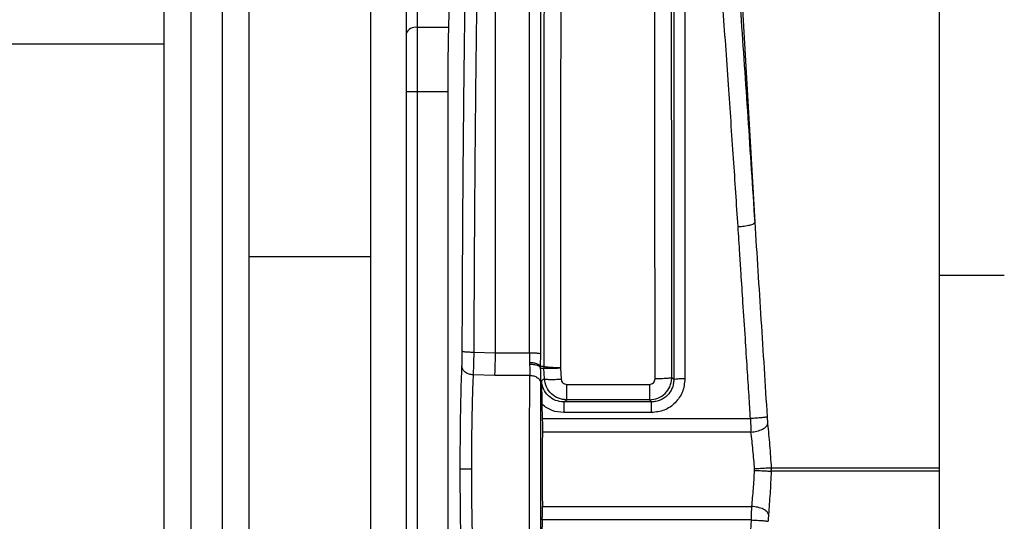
# Model space of a CAD drawing. Header units: inches. Extents: x 144.9 to 238.4, y 214.8 to 247.7.
# Tile 367 of 411: x 201.763 to 201.98, y 244.663 to 244.773. Entities that reach past the tile are written whole.
import ezdxf

# ---------------------------------------------------------------- set-up
doc = ezdxf.new("R2010")
doc.units = ezdxf.units.IN
doc.header["$LTSCALE"] = 0.25
doc.header["$MEASUREMENT"] = 0
doc.layers.add('ANNOTATIONS', color=1, linetype='Continuous')
doc.layers.add('MOTOR LH', color=7, linetype='Continuous')
doc.styles.add('ARIAL', font='arial.ttf', dxfattribs={"height": 0.09375})
doc.dimstyles.new('STANDARD$0', dxfattribs={"dimtxt": 0.09375, "dimasz": 0.09375, "dimexe": 0.03125, "dimexo": 0.046875, "dimgap": 0.09, "dimtad": 0, "dimtih": 1, "dimtoh": 1, "dimdec": 4, "dimzin": 0, "dimdsep": 46, "dimtxsty": 'ARIAL', "dimcen": 0.09, "dimadec": 0, "dimazin": 0, "dimtfac": 1, "dimtdec": 4, "dimtofl": 0, "dimtmove": 0, "dimatfit": 1, "dimfxl": 1, "dimtolj": 1, "dimtzin": 0, "dimarcsym": 0})

# ---------------------------------------------------------------- blocks, each defined once
blk = doc.blocks.new('*D20')
at = {"layer": 'ANNOTATIONS', "color": 0, "lineweight": -2, "transparency": 16777216}
for p, q in [((201.5477568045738, 244.7210665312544), (201.5477568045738, 245.6873671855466)), ((202.6883818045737, 243.5376739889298), (202.6883818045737, 245.6873671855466)), ((201.6415068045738, 245.6561171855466), (201.832959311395, 245.6561171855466)), ((202.5946318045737, 245.6561171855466), (202.4031792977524, 245.6561171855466))]:
    blk.add_line(p, q, dxfattribs=at)
at = {"layer": 'ANNOTATIONS', "color": 0, "transparency": 16777216}
for points in [[(201.6415068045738, 245.6717421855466), (201.6415068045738, 245.6404921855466), (201.5477568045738, 245.6561171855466)], [(202.5946318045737, 245.6717421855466), (202.5946318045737, 245.6404921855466), (202.6883818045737, 245.6561171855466)]]:
    blk.add_solid(points, dxfattribs=at)
at = {"layer": 'defpoints', "color": 0, "transparency": 16777216}
for p in [(201.5477568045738, 245.6561171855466), (201.5477568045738, 244.6741915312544), (202.6883818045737, 243.4907989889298)]:
    blk.add_point(p, dxfattribs=at)
at = {"layer": 'ANNOTATIONS', "color": 0, "transparency": 16777216, "insert": (202.1180693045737, 245.6561171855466), "char_height": 0.09375, "attachment_point": 5, "style": 'ARIAL'}
blk.add_mtext('\\A1;18 5/8"', dxfattribs=at)
blk = doc.blocks.new('*D22')
at = {"layer": 'ANNOTATIONS', "color": 0, "lineweight": -2, "transparency": 16777216}
for p, q in [((201.2594214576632, 244.7850832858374), (201.2594214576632, 246.0537298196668)), ((202.6883818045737, 243.5376739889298), (202.6883818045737, 246.0537298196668)), ((201.3531714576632, 246.0224798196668), (201.7695598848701, 246.0224798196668)), ((202.5946318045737, 246.0224798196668), (202.1782433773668, 246.0224798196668))]:
    blk.add_line(p, q, dxfattribs=at)
at = {"layer": 'ANNOTATIONS', "color": 0, "transparency": 16777216}
for points in [[(201.3531714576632, 246.0381048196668), (201.3531714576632, 246.0068548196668), (201.2594214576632, 246.0224798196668)], [(202.5946318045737, 246.0381048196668), (202.5946318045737, 246.0068548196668), (202.6883818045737, 246.0224798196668)]]:
    blk.add_solid(points, dxfattribs=at)
at = {"layer": 'defpoints', "color": 0, "transparency": 16777216}
for p in [(202.6883818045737, 246.0224798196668), (201.2594214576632, 244.7382082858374), (202.6883818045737, 243.4907989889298)]:
    blk.add_point(p, dxfattribs=at)
at = {"layer": 'ANNOTATIONS', "color": 0, "transparency": 16777216, "insert": (201.9739016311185, 246.0224798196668), "char_height": 0.09375, "attachment_point": 5, "style": 'ARIAL'}
blk.add_mtext('\\A1;24""', dxfattribs=at)

msp = doc.modelspace()

# ---------------------------------------------------------------- linework, layer by layer
at = {"layer": 'MOTOR LH'}
for p, q in [((201.8506295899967, 244.5807696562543), (201.8506295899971, 244.9719277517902)), ((201.8481689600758, 244.9694671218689), (201.8481689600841, 244.4992384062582)), ((201.8403564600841, 244.3826446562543), (201.8403564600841, 244.9657384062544)), ((201.9656399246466, 244.8608643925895), (201.9656399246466, 244.6232696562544)), ((201.7948274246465, 244.4088946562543), (201.7948274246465, 244.8118377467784)), ((201.8007649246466, 244.4078894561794), (201.8007649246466, 244.8118377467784)), ((201.8076399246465, 244.548444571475), (201.8076399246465, 244.8118377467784)), ((201.8135774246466, 244.4088946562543), (201.8135774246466, 244.8118377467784)), ((201.9210408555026, 244.7973057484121), (201.9249958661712, 244.7286878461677)), ((201.8678539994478, 244.6998774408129), (201.8678539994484, 244.7964234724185)), ((201.8579337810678, 244.7901703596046), (201.8574794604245, 244.7715900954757)), ((201.8574794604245, 244.7715900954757), (201.8506295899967, 244.7715900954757)), ((201.7948274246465, 244.7679415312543), (201.7532649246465, 244.7679415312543)), ((201.8481689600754, 244.7574765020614), (201.8573240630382, 244.7574765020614)), ((201.8573240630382, 244.7574765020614), (201.8573240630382, 244.5909065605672)), ((201.8403564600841, 244.7210040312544), (201.8135774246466, 244.7210040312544)), ((201.9656399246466, 244.7170196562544), (201.9800149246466, 244.7170196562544)), ((201.8630554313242, 244.7000298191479), (201.8678539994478, 244.6998774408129)), ((201.8678539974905, 244.6998774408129), (201.875361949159, 244.6998774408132)), ((201.875361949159, 244.6998774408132), (201.8753382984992, 244.6977488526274)), ((201.8777955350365, 244.6968290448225), (201.8778191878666, 244.6996684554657)), ((201.8753382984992, 244.6977488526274), (201.8753472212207, 244.6973516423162)), ((201.878483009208, 244.6968565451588), (201.8777955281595, 244.6968290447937)), ((201.8777973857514, 244.6964758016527), (201.8777955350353, 244.6968290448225)), ((201.8784830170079, 244.6968565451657), (201.87849668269, 244.6965050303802)), ((201.8677251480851, 244.6948930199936), (201.8629081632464, 244.6950130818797)), ((201.8754182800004, 244.6948930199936), (201.8677251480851, 244.6948930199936)), ((201.8777973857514, 244.6964758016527), (201.8784966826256, 244.6965050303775)), ((201.8786423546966, 244.6941268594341), (201.8784966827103, 244.6965050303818)), ((201.8821690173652, 244.69656399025), (201.8821719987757, 244.6964772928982)), ((201.8821719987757, 244.6964772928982), (201.8823223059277, 244.6940625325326)), ((201.8786423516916, 244.694126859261), (201.8779991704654, 244.6936945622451)), ((201.8835458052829, 244.6929162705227), (201.9017874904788, 244.6929162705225)), ((201.9071409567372, 244.6939553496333), (201.9067026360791, 244.6943944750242)), ((201.8780818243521, 244.688486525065), (201.8781617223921, 244.6853710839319)), ((201.8828931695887, 244.6890343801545), (201.883545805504, 244.6894852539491)), ((201.9022372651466, 244.6890343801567), (201.8828931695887, 244.6890343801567)), ((201.9017874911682, 244.6894852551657), (201.883545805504, 244.6894852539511)), ((201.9022372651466, 244.6890343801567), (201.9017874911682, 244.6894852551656)), ((201.9022372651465, 244.6866824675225), (201.8828931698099, 244.6866824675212)), ((201.8781617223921, 244.6853710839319), (201.9240543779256, 244.6853710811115)), ((201.9241721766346, 244.6823825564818), (201.8781818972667, 244.68238255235)), ((201.924965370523, 244.6739457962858), (201.9249625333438, 244.6742503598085)), ((201.9286251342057, 244.6744753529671), (201.9286374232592, 244.6740488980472)), ((201.9286251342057, 244.6744753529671), (201.9656399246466, 244.6744753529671)), ((201.928630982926, 244.673744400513), (201.9286374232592, 244.6740488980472)), ((201.9656399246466, 244.6737444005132), (201.928630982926, 244.6737444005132)), ((201.8781818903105, 244.6660005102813), (201.9243468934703, 244.6660005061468)), ((201.8781617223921, 244.6630119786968), (201.8780817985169, 244.6598965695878)), ((201.9242538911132, 244.663011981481), (201.8781617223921, 244.6630119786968))]:
    msp.add_line(p, q, dxfattribs=at)
msp.add_arc((201.8502168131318, 244.7694590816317), 0.002170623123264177, 79.03757786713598, 160.6375550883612, dxfattribs=at)
for points, knots in [([(201.8605104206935, 244.7002516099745), (201.8605443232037, 244.7086368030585), (201.8606121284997, 244.7254072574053), (201.8608117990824, 244.7501012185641), (201.861075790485, 244.7742950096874), (201.8613135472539, 244.789743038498), (201.8614324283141, 244.797467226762)], [0, 0, 0, 0, 0.2499922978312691, 0.4999866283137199, 0.7499876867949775, 1, 1, 1, 1]), ([(201.8639774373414, 244.7964181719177), (201.8638572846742, 244.7886677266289), (201.8636179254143, 244.7732278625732), (201.8633543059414, 244.749134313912), (201.8631561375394, 244.7247414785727), (201.863088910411, 244.7082450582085), (201.8630554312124, 244.7000298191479)], [0, 0, 0, 0, 0.2529833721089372, 0.5039747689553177, 0.7529787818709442, 1, 1, 1, 1]), ([(201.875361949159, 244.6998774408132), (201.8753623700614, 244.7086479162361), (201.8753631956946, 244.7258518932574), (201.875365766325, 244.750660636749), (201.875369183, 244.7739838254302), (201.8753724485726, 244.7885933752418), (201.8753740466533, 244.7957428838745)], [0, 0, 0, 0, 0.2652900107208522, 0.5203872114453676, 0.76529079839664, 1, 1, 1, 1]), ([(201.8778191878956, 244.6996684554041), (201.8778195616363, 244.7078667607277), (201.8778203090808, 244.7242625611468), (201.8778227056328, 244.7484102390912), (201.8778258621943, 244.7720792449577), (201.8778290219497, 244.7871998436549), (201.8778306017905, 244.7947599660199)], [0, 0, 0, 0, 0.2499812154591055, 0.4999377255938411, 0.7499747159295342, 1, 1, 1, 1]), ([(201.9213184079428, 244.7276861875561), (201.92098750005, 244.7326972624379), (201.9202924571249, 244.7432225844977), (201.9191747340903, 244.7594840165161), (201.9179407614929, 244.7769438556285), (201.9170711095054, 244.7886615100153), (201.9166188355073, 244.7947554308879)], [0, 0, 0, 0, 0.2172758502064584, 0.4563688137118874, 0.7172774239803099, 1, 1, 1, 1]), ([(201.9203013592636, 244.7965212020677), (201.9208344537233, 244.7892300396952), (201.9219007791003, 244.7746458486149), (201.9234744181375, 244.7518988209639), (201.9244923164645, 244.7363551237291), (201.9250011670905, 244.7285847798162)], [0, 0, 0, 0, 0.3333194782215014, 0.6667242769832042, 1, 1, 1, 1]), ([(201.8785662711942, 244.7942782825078), (201.8785545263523, 244.7865755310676), (201.8785310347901, 244.7711687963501), (201.8785077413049, 244.7469258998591), (201.8784907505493, 244.7221360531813), (201.8784855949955, 244.7052835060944), (201.8784830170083, 244.6968565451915)], [0, 0, 0, 0, 0.2500151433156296, 0.5000702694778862, 0.7500147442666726, 1, 1, 1, 1]), ([(201.8822511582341, 244.7927360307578), (201.8822401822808, 244.785587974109), (201.8822177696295, 244.7709918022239), (201.88219447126, 244.7475869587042), (201.8821771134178, 244.7226683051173), (201.8821717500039, 244.7053749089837), (201.8821690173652, 244.69656399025)], [0, 0, 0, 0, 0.2351916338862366, 0.4802560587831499, 0.7351924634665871, 0.9999999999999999, 0.9999999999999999, 0.9999999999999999, 0.9999999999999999]), ([(201.9030139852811, 244.6941292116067), (201.9030122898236, 244.70316285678), (201.9030089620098, 244.7208939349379), (201.9029974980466, 244.7464550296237), (201.9029818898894, 244.7704604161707), (201.902966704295, 244.7854183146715), (201.9029592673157, 244.792743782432)], [0, 0, 0, 0, 0.2647828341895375, 0.5197110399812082, 0.7647837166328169, 1, 1, 1, 1]), ([(201.9067026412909, 244.6943944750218), (201.9067010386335, 244.7030445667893), (201.9066978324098, 244.7203496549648), (201.9066866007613, 244.7457893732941), (201.9066711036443, 244.770652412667), (201.9066552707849, 244.7864255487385), (201.9066473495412, 244.7943169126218)], [0, 0, 0, 0, 0.2501965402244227, 0.5005349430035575, 0.7501156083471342, 1, 1, 1, 1]), ([(201.9071330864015, 244.7937599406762), (201.9071342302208, 244.7858299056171), (201.9071365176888, 244.7699710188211), (201.9071386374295, 244.7451175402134), (201.9071403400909, 244.7197573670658), (201.9071407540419, 244.7025556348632), (201.9071409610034, 244.6939553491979)], [0, 0, 0, 0, 0.2499860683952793, 0.4999348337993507, 0.7499842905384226, 1, 1, 1, 1]), ([(201.8574794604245, 244.7715900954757), (201.8574345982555, 244.7694092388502), (201.8573448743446, 244.7650475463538), (201.8573310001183, 244.7600001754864), (201.8573240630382, 244.7574765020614)], [0, 0, 0, 0, 0.500002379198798, 0.9999999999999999, 0.9999999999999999, 0.9999999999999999, 0.9999999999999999]), ([(201.9213184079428, 244.7276861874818), (201.9217756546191, 244.7277232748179), (201.9224786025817, 244.7277802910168), (201.9233248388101, 244.727916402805), (201.9239115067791, 244.7280384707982), (201.9243847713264, 244.7281751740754), (201.9248533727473, 244.7283600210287), (201.9249429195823, 244.7284961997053), (201.9250011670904, 244.7285847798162)], [0, 0, 0, 0, 0.2397954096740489, 0.3686493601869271, 0.5000005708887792, 0.6313516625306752, 0.7602054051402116, 1, 1, 1, 1]), ([(201.9240543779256, 244.6853710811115), (201.923948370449, 244.6870693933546), (201.9237196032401, 244.6907344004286), (201.9233423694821, 244.6966264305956), (201.9228988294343, 244.7034675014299), (201.922436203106, 244.7105026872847), (201.9220258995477, 244.71674491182), (201.9216610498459, 244.722316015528), (201.9214439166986, 244.7257191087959), (201.9213184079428, 244.7276861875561)], [0, 0, 0, 0, 0.1196241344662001, 0.2581523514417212, 0.4155845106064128, 0.602969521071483, 0.7565153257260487, 0.8592593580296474, 1, 1, 1, 1]), ([(201.9249958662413, 244.7286878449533), (201.9254568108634, 244.7215220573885), (201.926372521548, 244.707286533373), (201.9272779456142, 244.6928819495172), (201.9277276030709, 244.6857282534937)], [0, 0, 0, 0, 0.503373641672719, 1, 1, 1, 1]), ([(201.9250011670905, 244.7285847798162), (201.9250011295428, 244.7285863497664), (201.9250010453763, 244.7285898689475), (201.9250005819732, 244.7286010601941), (201.9249989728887, 244.7286336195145), (201.9249972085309, 244.7286644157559), (201.9249958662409, 244.7286878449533)], [0, 0, 0, 0, 0.0612469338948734, 0.1372903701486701, 0.3436668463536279, 1, 1, 1, 1]), ([(201.8604490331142, 244.6969059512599), (201.860465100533, 244.6973762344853), (201.8604972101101, 244.698316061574), (201.8605060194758, 244.69960676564), (201.8605104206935, 244.7002516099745)], [0, 0, 0, 0, 0.5003933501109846, 1, 1, 1, 1]), ([(201.8605104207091, 244.7002516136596), (201.8605538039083, 244.7002236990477), (201.8606205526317, 244.7001807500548), (201.8609487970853, 244.7001292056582), (201.8612783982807, 244.7000935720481), (201.8616845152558, 244.7000650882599), (201.8622667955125, 244.7000372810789), (201.86274477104, 244.70003275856), (201.8630554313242, 244.7000298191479)], [0, 0, 0, 0, 0.2394702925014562, 0.3684453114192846, 0.4999969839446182, 0.6315493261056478, 0.7605254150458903, 1, 1, 1, 1]), ([(201.8630554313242, 244.7000298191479), (201.8630478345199, 244.6995471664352), (201.8630326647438, 244.6985833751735), (201.8629979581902, 244.6972344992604), (201.8629568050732, 244.6960016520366), (201.8629243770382, 244.6953425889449), (201.8629081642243, 244.6950130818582)], [0, 0, 0, 0, 0.2509893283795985, 0.5011912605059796, 0.750614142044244, 1, 1, 1, 1]), ([(201.8677251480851, 244.6948930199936), (201.8677394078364, 244.6952972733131), (201.8677662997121, 244.6960596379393), (201.8678111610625, 244.6977368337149), (201.8678376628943, 244.6990611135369), (201.8678539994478, 244.6998774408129)], [0, 0, 0, 0, 0.3021589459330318, 0.5698290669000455, 1, 1, 1, 1]), ([(201.8753619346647, 244.6998774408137), (201.8756618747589, 244.6998745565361), (201.8762847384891, 244.6998685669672), (201.8770955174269, 244.6998206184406), (201.8776721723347, 244.6997505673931), (201.8777714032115, 244.699695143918), (201.8778191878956, 244.6996684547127)], [0, 0, 0, 0, 0.2407749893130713, 0.4999998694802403, 0.75922465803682, 1, 1, 1, 1]), ([(201.8600767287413, 244.6741915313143), (201.8600814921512, 244.6763522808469), (201.860091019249, 244.6806739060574), (201.8601678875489, 244.6868259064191), (201.860284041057, 244.6924498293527), (201.8603940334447, 244.6954205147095), (201.8604490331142, 244.6969059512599)], [0, 0, 0, 0, 0.2499683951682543, 0.4999513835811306, 0.7499598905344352, 1, 1, 1, 1]), ([(201.8629081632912, 244.6950130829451), (201.8626026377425, 244.6950427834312), (201.8621329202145, 244.6950884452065), (201.8615675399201, 244.6953291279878), (201.861175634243, 244.6955723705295), (201.8608596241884, 244.6958740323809), (201.8605469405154, 244.6963092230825), (201.8604876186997, 244.6966707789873), (201.8604490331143, 244.6969059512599)], [0, 0, 0, 0, 0.2397797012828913, 0.3686393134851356, 0.5000000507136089, 0.631360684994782, 0.7602203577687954, 0.9999999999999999, 0.9999999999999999, 0.9999999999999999, 0.9999999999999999]), ([(201.8753382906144, 244.697748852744), (201.8756386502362, 244.6977322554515), (201.8762624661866, 244.6976977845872), (201.8770741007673, 244.6974830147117), (201.8776504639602, 244.6971782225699), (201.8777483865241, 244.6969425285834), (201.8777955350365, 244.6968290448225)], [0, 0, 0, 0, 0.240743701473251, 0.4999998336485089, 0.7592560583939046, 1, 1, 1, 1]), ([(201.8753472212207, 244.6973516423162), (201.8753718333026, 244.6969124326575), (201.8754234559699, 244.6959912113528), (201.8754200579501, 244.6952702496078), (201.8754182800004, 244.6948930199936)], [0, 0, 0, 0, 0.4767688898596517, 1, 1, 1, 1]), ([(201.8753472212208, 244.6973516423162), (201.8756418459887, 244.6973504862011), (201.8762528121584, 244.6973480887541), (201.8770521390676, 244.6971583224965), (201.8776301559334, 244.6968557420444), (201.8777429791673, 244.6965994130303), (201.8777973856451, 244.696475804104)], [0, 0, 0, 0, 0.2411138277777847, 0.5000000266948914, 0.7588862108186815, 1, 1, 1, 1]), ([(201.8821690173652, 244.696563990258), (201.8817190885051, 244.6965681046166), (201.8807847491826, 244.6965766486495), (201.8795685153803, 244.6966438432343), (201.8787034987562, 244.6967418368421), (201.8785546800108, 244.6968192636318), (201.8784830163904, 244.6968565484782)], [0, 0, 0, 0, 0.2407727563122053, 0.4999978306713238, 0.7592241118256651, 1, 1, 1, 1]), ([(201.8629081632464, 244.6950130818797), (201.8628508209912, 244.6935752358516), (201.862738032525, 244.6907470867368), (201.8626238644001, 244.6854569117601), (201.8625498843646, 244.6798921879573), (201.862540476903, 244.6760688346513), (201.8625358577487, 244.6741915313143)], [0, 0, 0, 0, 0.2630367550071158, 0.5173760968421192, 0.7630270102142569, 1, 1, 1, 1]), ([(201.8754182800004, 244.653490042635), (201.8754093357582, 244.6545867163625), (201.8753901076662, 244.6569443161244), (201.8753738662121, 244.661608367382), (201.8753633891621, 244.667458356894), (201.875360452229, 244.674199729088), (201.8753634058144, 244.6809385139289), (201.8753738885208, 244.6867822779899), (201.8753901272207, 244.6914416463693), (201.8754093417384, 244.6937972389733), (201.8754182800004, 244.6948930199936)], [0, 0, 0, 0, 0.1021307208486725, 0.2195578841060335, 0.3522608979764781, 0.5002163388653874, 0.6480338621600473, 0.7806187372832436, 0.897947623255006, 1, 1, 1, 1]), ([(201.8754182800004, 244.6948930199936), (201.8757144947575, 244.6948677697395), (201.8763289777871, 244.6948153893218), (201.8771318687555, 244.6944132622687), (201.8777100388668, 244.693827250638), (201.8778195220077, 244.6933616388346), (201.8778722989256, 244.6931371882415)], [0, 0, 0, 0, 0.2410276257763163, 0.5000000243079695, 0.7589724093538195, 1, 1, 1, 1]), ([(201.8778722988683, 244.6931371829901), (201.8778741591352, 244.6935554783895), (201.8778784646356, 244.6945236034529), (201.8778267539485, 244.695768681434), (201.87779738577, 244.6964758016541)], [0, 0, 0, 0, 0.4320675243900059, 1, 1, 1, 1]), ([(201.8821719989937, 244.6964772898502), (201.8817248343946, 244.6964494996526), (201.8807965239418, 244.6963918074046), (201.8795868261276, 244.6963720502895), (201.8787233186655, 244.6964074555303), (201.8785703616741, 244.6964733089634), (201.8784966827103, 244.6965050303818)], [0, 0, 0, 0, 0.2408486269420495, 0.4999999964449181, 0.7591513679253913, 0.9999999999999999, 0.9999999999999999, 0.9999999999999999, 0.9999999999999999]), ([(201.8778722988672, 244.6552458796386), (201.8778623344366, 244.6564990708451), (201.8778424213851, 244.6590034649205), (201.8778284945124, 244.6636968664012), (201.8778203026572, 244.6688147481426), (201.8778179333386, 244.6741977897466), (201.8778203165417, 244.6795813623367), (201.8778285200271, 244.6846984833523), (201.8778424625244, 244.6893875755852), (201.8778623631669, 244.6918885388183), (201.8778722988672, 244.69313718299)], [0, 0, 0, 0, 0.1253113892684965, 0.2504239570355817, 0.3750392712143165, 0.5002163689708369, 0.6251716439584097, 0.7498611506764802, 0.8751143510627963, 1, 1, 1, 1]), ([(201.8779991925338, 244.6936945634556), (201.8780077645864, 244.6927743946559), (201.8780196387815, 244.6914997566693), (201.8780492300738, 244.689648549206), (201.8780718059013, 244.6888436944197), (201.8780818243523, 244.688486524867)], [0, 0, 0, 0, 0.59082192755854, 0.818419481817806, 1, 1, 1, 1]), ([(201.8828931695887, 244.689034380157), (201.8822695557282, 244.6891027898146), (201.8810232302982, 244.6892395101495), (201.8794329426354, 244.6903073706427), (201.8782930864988, 244.6918441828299), (201.8780972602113, 244.6930771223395), (201.8779991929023, 244.6936945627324)], [0, 0, 0, 0, 0.249972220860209, 0.4995827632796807, 0.7493974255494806, 1, 1, 1, 1]), ([(201.8786423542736, 244.694126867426), (201.8787153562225, 244.6940977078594), (201.8788669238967, 244.6940371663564), (201.8797311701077, 244.6939961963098), (201.8809434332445, 244.6940008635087), (201.8818740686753, 244.694042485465), (201.8823223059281, 244.6940625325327)], [0, 0, 0, 0, 0.240822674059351, 0.4999994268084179, 0.7591764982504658, 1, 1, 1, 1]), ([(201.883545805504, 244.6894852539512), (201.8829235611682, 244.689554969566), (201.8816806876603, 244.6896942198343), (201.8800957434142, 244.690758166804), (201.8789522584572, 244.6922824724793), (201.8787455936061, 244.6935124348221), (201.8786423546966, 244.6941268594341)], [0, 0, 0, 0, 0.2507347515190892, 0.5008186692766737, 0.7506352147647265, 1, 1, 1, 1]), ([(201.8823223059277, 244.6940625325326), (201.8823474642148, 244.6939129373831), (201.8823984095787, 244.6936100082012), (201.882680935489, 244.6932299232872), (201.8830802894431, 244.6929682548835), (201.8833911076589, 244.6929335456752), (201.8835458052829, 244.6929162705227)], [0, 0, 0, 0, 0.2450194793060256, 0.4961628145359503, 0.7492347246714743, 1, 1, 1, 1]), ([(201.9017874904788, 244.6929162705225), (201.901946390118, 244.6929345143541), (201.9022673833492, 244.6929713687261), (201.902677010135, 244.693250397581), (201.902957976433, 244.6936557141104), (201.9029955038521, 244.6939729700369), (201.9030139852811, 244.6941292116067)], [0, 0, 0, 0, 0.2485927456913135, 0.5021823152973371, 0.7548357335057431, 1, 1, 1, 1]), ([(201.9017874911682, 244.6894852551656), (201.9024294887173, 244.689559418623), (201.9037131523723, 244.6897077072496), (201.9053115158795, 244.6908158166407), (201.9062141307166, 244.6921253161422), (201.9066341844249, 244.6933505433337), (201.9066793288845, 244.6940389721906), (201.9067026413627, 244.6943944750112)], [0, 0, 0, 0, 0.2495419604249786, 0.498955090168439, 0.731365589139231, 0.861277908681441, 1, 1, 1, 1]), ([(201.9095972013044, 244.6941198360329), (201.9094884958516, 244.6931460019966), (201.909270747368, 244.6911953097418), (201.9075665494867, 244.6887344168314), (201.9051282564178, 244.6870162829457), (201.9032002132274, 244.6867936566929), (201.9022372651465, 244.6866824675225)], [0, 0, 0, 0, 0.2513327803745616, 0.5034460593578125, 0.75199950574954, 1, 1, 1, 1]), ([(201.9071409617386, 244.6939553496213), (201.9071213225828, 244.6936157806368), (201.9070827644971, 244.6929490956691), (201.9066845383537, 244.691719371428), (201.9057935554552, 244.6903808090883), (201.9044555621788, 244.6894868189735), (201.9032243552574, 244.6890918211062), (201.9025684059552, 244.6890536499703), (201.9022372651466, 244.6890343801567)], [0, 0, 0, 0, 0.1327719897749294, 0.260674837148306, 0.5010907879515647, 0.7452228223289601, 0.8713816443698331, 1, 1, 1, 1]), ([(201.906702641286, 244.6943944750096), (201.9066376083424, 244.6943608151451), (201.9065024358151, 244.6942908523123), (201.9056398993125, 244.6942017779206), (201.9044137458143, 244.694140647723), (201.9034686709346, 244.6941329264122), (201.9030139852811, 244.6941292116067)], [0, 0, 0, 0, 0.2405553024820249, 0.4999999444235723, 0.7594446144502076, 1, 1, 1, 1]), ([(201.9095972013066, 244.6941198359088), (201.9092942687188, 244.6941176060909), (201.9086646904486, 244.6941129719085), (201.9078483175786, 244.6940750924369), (201.9072742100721, 244.6940197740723), (201.9071842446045, 244.6939762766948), (201.9071409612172, 244.6939553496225)], [0, 0, 0, 0, 0.2406128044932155, 0.5000604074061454, 0.7594735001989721, 0.9999999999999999, 0.9999999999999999, 0.9999999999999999, 0.9999999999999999]), ([(201.8828931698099, 244.6866824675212), (201.8820075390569, 244.6867655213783), (201.8802398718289, 244.6869312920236), (201.8788001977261, 244.6879688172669), (201.8780818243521, 244.688486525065)], [0, 0, 0, 0, 0.5010166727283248, 1, 1, 1, 1]), ([(201.8781617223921, 244.6853710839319), (201.8781708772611, 244.6848557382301), (201.8781892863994, 244.6838194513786), (201.8781843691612, 244.6828632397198), (201.8781818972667, 244.68238255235)], [0, 0, 0, 0, 0.4973002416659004, 1, 1, 1, 1]), ([(201.9277276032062, 244.6857282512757), (201.9276472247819, 244.6857062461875), (201.9274805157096, 244.6856606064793), (201.9266144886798, 244.6855633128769), (201.9254145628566, 244.6854597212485), (201.9244968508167, 244.6853999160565), (201.9240543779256, 244.6853710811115)], [0, 0, 0, 0, 0.2410739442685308, 0.5000000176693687, 0.7589260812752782, 1, 1, 1, 1]), ([(201.9240543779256, 244.6853710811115), (201.9240708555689, 244.6848654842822), (201.9241046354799, 244.6838289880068), (201.9241492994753, 244.6828724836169), (201.9241721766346, 244.6823825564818)], [0, 0, 0, 0, 0.4877941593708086, 1, 1, 1, 1]), ([(201.9241721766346, 244.6823825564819), (201.9246212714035, 244.6824398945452), (201.92555404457, 244.6825589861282), (201.9267674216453, 244.683013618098), (201.9276285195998, 244.6836049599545), (201.9277740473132, 244.684029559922), (201.9278441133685, 244.684233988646)], [0, 0, 0, 0, 0.240730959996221, 0.4999999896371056, 0.7592690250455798, 1, 1, 1, 1]), ([(201.9277276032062, 244.6857282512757), (201.9277444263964, 244.685468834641), (201.92777796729, 244.6849516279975), (201.9278221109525, 244.6844726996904), (201.9278441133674, 244.6842339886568)], [0, 0, 0, 0, 0.5015725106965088, 1, 1, 1, 1]), ([(201.9278441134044, 244.6842339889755), (201.9279940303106, 244.6826680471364), (201.9282935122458, 244.6795398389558), (201.9285146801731, 244.6761621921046), (201.9286251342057, 244.6744753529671)], [0, 0, 0, 0, 0.5005874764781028, 1, 1, 1, 1]), ([(201.8781818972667, 244.68238255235), (201.8781717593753, 244.68107269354), (201.8781514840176, 244.6784530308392), (201.878143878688, 244.6741913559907), (201.8781514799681, 244.6699297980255), (201.8781717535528, 244.6673102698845), (201.8781818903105, 244.6660005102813)], [0, 0, 0, 0, 0.2500113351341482, 0.5000121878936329, 0.7500069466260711, 0.9999999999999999, 0.9999999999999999, 0.9999999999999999, 0.9999999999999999]), ([(201.9249625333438, 244.6742503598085), (201.9248513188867, 244.6756575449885), (201.9246281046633, 244.6784818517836), (201.9243245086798, 244.6810792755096), (201.9241721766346, 244.6823825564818)], [0, 0, 0, 0, 0.4982409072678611, 1, 1, 1, 1]), ([(201.8604490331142, 244.6514771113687), (201.8603940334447, 244.6529625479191), (201.860284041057, 244.6559332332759), (201.8601678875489, 244.6615571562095), (201.860091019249, 244.6677091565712), (201.8600814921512, 244.6720307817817), (201.8600767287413, 244.6741915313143)], [0, 0, 0, 0, 0.2500401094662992, 0.50004861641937, 0.7500316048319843, 1, 1, 1, 1]), ([(201.8625358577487, 244.6741915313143), (201.8621943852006, 244.6741915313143), (201.8614851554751, 244.6741915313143), (201.8606711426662, 244.6741915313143), (201.8601822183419, 244.6741915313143), (201.8601110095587, 244.6741915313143), (201.8600767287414, 244.6741915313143)], [0, 0, 0, 0, 0.2706974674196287, 0.5622316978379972, 0.7892527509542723, 1, 1, 1, 1]), ([(201.8625358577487, 244.6741915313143), (201.8625404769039, 244.6723142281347), (201.8625498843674, 244.6684908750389), (201.8626238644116, 244.6629261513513), (201.8627380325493, 244.6576359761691), (201.8628508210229, 244.6548078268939), (201.8629081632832, 244.6533699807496)], [0, 0, 0, 0, 0.2369729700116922, 0.4826238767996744, 0.7369632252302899, 1, 1, 1, 1]), ([(201.9243468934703, 244.6660005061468), (201.9244697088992, 244.6672657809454), (201.9247160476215, 244.6698036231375), (201.9248821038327, 244.6725624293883), (201.924965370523, 244.6739457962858)], [0, 0, 0, 0, 0.4985632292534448, 1, 1, 1, 1]), ([(201.9286251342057, 244.6744753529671), (201.928533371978, 244.6744686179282), (201.9283433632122, 244.6744546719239), (201.927474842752, 244.674400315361), (201.9262939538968, 244.6743287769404), (201.9253961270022, 244.6742758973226), (201.9249625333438, 244.6742503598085)], [0, 0, 0, 0, 0.241468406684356, 0.500000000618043, 0.7585315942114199, 1, 1, 1, 1]), ([(201.924965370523, 244.6739457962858), (201.9253993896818, 244.6739265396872), (201.9262981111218, 244.6738866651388), (201.9274801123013, 244.6738259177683), (201.9283493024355, 244.6737739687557), (201.9285392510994, 244.6737540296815), (201.928630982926, 244.673744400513)], [0, 0, 0, 0, 0.2414647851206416, 0.4999999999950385, 0.7585352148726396, 1, 1, 1, 1]), ([(201.928630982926, 244.673744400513), (201.9285484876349, 244.6720860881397), (201.9283843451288, 244.6687865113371), (201.928142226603, 244.6657302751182), (201.9280217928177, 244.6642100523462)], [0, 0, 0, 0, 0.5025833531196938, 1, 1, 1, 1]), ([(201.8781617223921, 244.6630119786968), (201.8781708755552, 244.6635272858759), (201.8781892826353, 244.6645635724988), (201.8781843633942, 244.6655197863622), (201.8781818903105, 244.6660005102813)], [0, 0, 0, 0, 0.4972631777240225, 1, 1, 1, 1]), ([(201.9242538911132, 244.663011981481), (201.9242662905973, 244.6635224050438), (201.9242914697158, 244.6645589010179), (201.9243282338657, 244.6655151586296), (201.9243468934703, 244.6660005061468)], [0, 0, 0, 0, 0.4924510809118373, 1, 1, 1, 1]), ([(201.9280217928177, 244.6642100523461), (201.9279488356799, 244.664412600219), (201.9277973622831, 244.6648331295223), (201.9269342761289, 244.6654085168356), (201.9257237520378, 244.665843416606), (201.924794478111, 244.6659494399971), (201.9243468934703, 244.6660005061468)], [0, 0, 0, 0, 0.2408249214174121, 0.5000000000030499, 0.7591750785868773, 1, 1, 1, 1]), ([(201.9280217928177, 244.6642100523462), (201.92800374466, 244.6639713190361), (201.9279675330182, 244.6634923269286), (201.9279425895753, 244.6629751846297), (201.927930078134, 244.6627157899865)], [0, 0, 0, 0, 0.4984076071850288, 1, 1, 1, 1]), ([(201.9224671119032, 244.6257458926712), (201.9225691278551, 244.6278512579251), (201.9228679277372, 244.6340177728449), (201.9234782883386, 244.6464211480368), (201.9239621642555, 244.656771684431), (201.9242538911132, 244.663011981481)], [0, 0, 0, 0, 0.1707198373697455, 0.5000303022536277, 1, 1, 1, 1]), ([(201.924253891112, 244.6630119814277), (201.9246965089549, 244.6629904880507), (201.9256144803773, 244.6629459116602), (201.9268149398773, 244.6628622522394), (201.9276818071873, 244.6627793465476), (201.9278493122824, 244.6627364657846), (201.9279300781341, 244.6627157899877)], [0, 0, 0, 0, 0.2410847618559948, 0.5000000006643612, 0.7589152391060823, 1, 1, 1, 1])]:
    msp.add_open_spline(points, degree=3, knots=knots, dxfattribs=at)
for points in [[(201.9095918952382, 244.7947554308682), (201.9095923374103, 244.7867591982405), (201.9095932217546, 244.770766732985), (201.9095945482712, 244.7457056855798), (201.9095958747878, 244.7201344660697), (201.9095967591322, 244.7027913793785), (201.9095972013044, 244.6941198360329)], [(201.883545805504, 244.6894852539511), (201.883545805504, 244.6895491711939), (201.883545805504, 244.6896770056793), (201.883545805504, 244.6904651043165), (201.883545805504, 244.6915755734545), (201.8835458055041, 244.6924693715), (201.8835458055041, 244.6929162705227)], [(201.9017874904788, 244.6929162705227), (201.9017874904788, 244.692469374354), (201.9017874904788, 244.6915755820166), (201.9017874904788, 244.6904651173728), (201.9017874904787, 244.6896770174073), (201.9017874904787, 244.6895491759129), (201.9017874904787, 244.6894852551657)], [(201.8828931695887, 244.6890343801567), (201.8828931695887, 244.6889903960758), (201.8828931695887, 244.6889024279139), (201.8828931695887, 244.6883594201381), (201.8828931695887, 244.687596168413), (201.8828931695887, 244.6869870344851), (201.8828931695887, 244.6866824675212)], [(201.9022372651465, 244.6866824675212), (201.9022372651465, 244.6869870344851), (201.9022372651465, 244.687596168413), (201.9022372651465, 244.6883594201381), (201.9022372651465, 244.6889024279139), (201.9022372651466, 244.6889903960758), (201.9022372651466, 244.6890343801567)]]:
    msp.add_open_spline(points, degree=3, dxfattribs=at)

# ---------------------------------------------------------------- dimensions: what is measured, and where the dimension line sits
at = {"layer": 'ANNOTATIONS'}
for base, p1, p2, text, picture, middle in [((202.6883818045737, 246.0224798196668), (201.2594214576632, 244.7382082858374), (202.6883818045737, 243.4907989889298), '24""', '*D22', (201.9739016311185, 246.0224798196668)), ((201.5477568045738, 245.6561171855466), (202.6883818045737, 243.4907989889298), (201.5477568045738, 244.6741915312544), '18 5/8"', '*D20', (202.1180693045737, 245.6561171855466))]:
    dim = msp.add_linear_dim(base=base, p1=p1, p2=p2, text=text, dimstyle='STANDARD$0', dxfattribs=at)
    dim.commit()
    dim.dimension.update_dxf_attribs({"geometry": picture, "text_midpoint": middle, "dimtype": 160})

doc.saveas('drawing.dxf')
